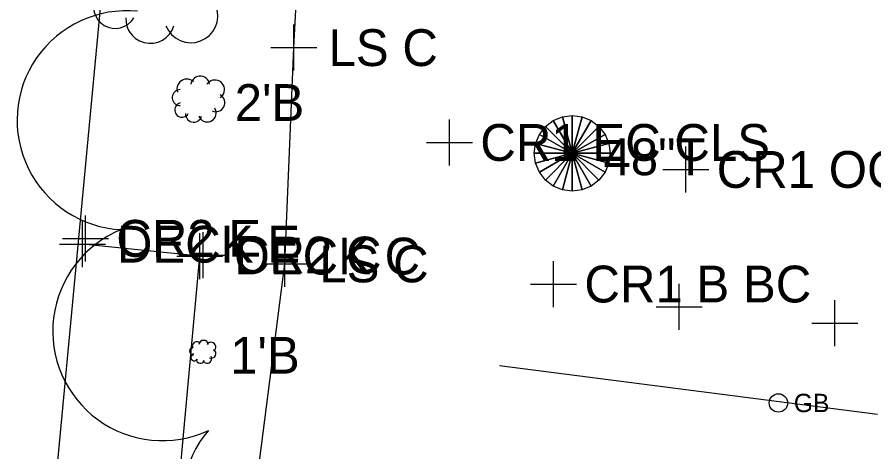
# Model space of a CAD drawing. Extents: x 1363693 to 1365209, y 422201 to 424153.
# Drawn here: x 1364196.51 to 1364233.78, y 423310.76 to 423329.67 of the extents above; entities that cross this region are included whole.
import ezdxf

# ---------------------------------------------------------------- set-up
doc = ezdxf.new("R2010")
doc.units = 0
for name, color, linetype in [('BD_X_Building', 7, 'Continuous'), ('RD_X_Misc_Items', 7, 'Continuous'), ('SV_X_Original_Ground', 7, 'Continuous'), ('SV_X_Random_Point', 7, 'Continuous'), ('UT_X_Gas', 7, 'Continuous'), ('UT_X_Gas_Cells', 7, 'Continuous'), ('UT_X_Gas_Text', 7, 'Continuous'), ('VG_X_Cells', 7, 'Continuous'), ('VG_X_Flower_Bed', 7, 'Continuous'), ('VG_X_Text', 7, 'Continuous')]:
    doc.layers.add(name, color=color, linetype=linetype)

msp = doc.modelspace()

# ---------------------------------------------------------------- linework, layer by layer
at = {"layer": 'BD_X_Building'}
msp.add_line((1364197.242, 423299.328), (1364200.613, 423335.153), dxfattribs=at)
at = {"layer": 'RD_X_Misc_Items'}
for p, q in [((1364204.459, 423319.278), (1364199.352, 423319.794)), ((1364203.352, 423307.131), (1364204.459, 423319.278))]:
    msp.add_line(p, q, dxfattribs=at)
at = {"layer": 'SV_X_Original_Ground'}
for p, q in [((1364215.323, 423323.22), (1364215.323, 423325.22)), ((1364214.323, 423324.22), (1364216.323, 423324.22)), ((1364225.602, 423322.046), (1364225.602, 423324.046)), ((1364224.602, 423323.046), (1364226.602, 423323.046)), ((1364199.49, 423319.049), (1364199.49, 423321.049)), ((1364199.352, 423318.794), (1364199.352, 423320.794)), ((1364204.459, 423318.278), (1364204.459, 423320.278)), ((1364204.606, 423318.322), (1364204.606, 423320.322)), ((1364198.49, 423320.049), (1364200.49, 423320.049)), ((1364198.352, 423319.794), (1364200.352, 423319.794)), ((1364203.459, 423319.278), (1364205.459, 423319.278)), ((1364203.606, 423319.322), (1364205.606, 423319.322)), ((1364219.849, 423317.061), (1364219.849, 423319.061)), ((1364218.849, 423318.061), (1364220.849, 423318.061)), ((1364225.302, 423316.066), (1364225.302, 423318.066)), ((1364232.077, 423315.364), (1364232.077, 423317.364)), ((1364224.302, 423317.066), (1364226.302, 423317.066)), ((1364231.077, 423316.364), (1364233.077, 423316.364))]:
    msp.add_line(p, q, dxfattribs=at)
at = {"layer": 'SV_X_Random_Point'}
for p, q in [((1364208.556, 423327.343), (1364208.556, 423329.343)), ((1364207.556, 423328.343), (1364209.556, 423328.343)), ((1364208.156, 423317.936), (1364208.156, 423319.936)), ((1364207.156, 423318.936), (1364209.156, 423318.936))]:
    msp.add_line(p, q, dxfattribs=at)
at = {"layer": 'UT_X_Gas'}
msp.add_line((1364233.932, 423312.384), (1364217.492, 423314.498), dxfattribs=at)
at = {"layer": 'UT_X_Gas_Cells'}
msp.add_circle((1364229.627, 423312.89), 0.4, dxfattribs=at)
at = {"layer": 'VG_X_Cells'}
for points in [[(1364200.548, 423331.033), (1364200.375, 423330.97), (1364200.217, 423330.874), (1364200.082, 423330.749), (1364199.973, 423330.6), (1364199.895, 423330.433), (1364199.851, 423330.254), (1364199.843, 423330.07), (1364199.871, 423329.888), (1364199.935, 423329.714), (1364200.03, 423329.557), (1364200.155, 423329.421), (1364200.303, 423329.311), (1364200.471, 423329.233), (1364200.65, 423329.189), (1364200.834, 423329.181), (1364201.016, 423329.209), (1364201.19, 423329.272), (1364201.347, 423329.367), (1364201.484, 423329.492), (1364201.593, 423329.64)], [(1364202.986, 423329.292), (1364203.091, 423329.09), (1364203.233, 423328.911), (1364203.406, 423328.764), (1364203.605, 423328.653), (1364203.822, 423328.582), (1364204.048, 423328.555), (1364204.275, 423328.572), (1364204.495, 423328.633), (1364204.698, 423328.734), (1364204.879, 423328.874), (1364205.028, 423329.045), (1364205.142, 423329.243), (1364205.216, 423329.458), (1364205.246, 423329.684), (1364205.233, 423329.911), (1364205.175, 423330.132), (1364205.076, 423330.337)], [(1364201.245, 423329.64), (1364201.256, 423329.435), (1364201.307, 423329.236), (1364201.394, 423329.05), (1364201.516, 423328.884), (1364201.668, 423328.745), (1364201.843, 423328.637), (1364202.035, 423328.565), (1364202.238, 423328.531), (1364202.444, 423328.537), (1364202.644, 423328.582), (1364202.832, 423328.665), (1364203.001, 423328.782), (1364203.145, 423328.929), (1364203.257, 423329.101), (1364203.335, 423329.292)], [(1364204.187, 423326.866), (1364204.122, 423326.915), (1364204.049, 423326.95), (1364203.97, 423326.972), (1364203.888, 423326.978), (1364203.807, 423326.968), (1364203.729, 423326.944), (1364203.658, 423326.905), (1364203.594, 423326.854), (1364203.542, 423326.791), (1364203.502, 423326.72), (1364203.476, 423326.643), (1364203.466, 423326.562), (1364203.471, 423326.48), (1364203.491, 423326.401)], [(1364204.884, 423326.75), (1364204.865, 423326.825), (1364204.833, 423326.896), (1364204.788, 423326.96), (1364204.731, 423327.014), (1364204.666, 423327.056), (1364204.593, 423327.085), (1364204.517, 423327.1), (1364204.438, 423327.1), (1364204.362, 423327.085), (1364204.289, 423327.056), (1364204.224, 423327.014), (1364204.167, 423326.96), (1364204.122, 423326.896), (1364204.089, 423326.825), (1364204.071, 423326.75)], [(1364205.348, 423326.169), (1364205.409, 423326.218), (1364205.459, 423326.277), (1364205.498, 423326.345), (1364205.523, 423326.419), (1364205.534, 423326.495), (1364205.531, 423326.573), (1364205.513, 423326.649), (1364205.482, 423326.72), (1364205.438, 423326.785), (1364205.383, 423326.84), (1364205.319, 423326.883), (1364205.248, 423326.915), (1364205.172, 423326.932), (1364205.094, 423326.935), (1364205.017, 423326.924), (1364204.944, 423326.899), (1364204.876, 423326.86), (1364204.817, 423326.81), (1364204.768, 423326.75)], [(1364203.607, 423326.517), (1364203.543, 423326.511), (1364203.481, 423326.494), (1364203.423, 423326.465), (1364203.372, 423326.426), (1364203.329, 423326.379), (1364203.295, 423326.324), (1364203.272, 423326.264), (1364203.26, 423326.201), (1364203.26, 423326.137), (1364203.272, 423326.074), (1364203.295, 423326.014), (1364203.329, 423325.959), (1364203.372, 423325.912), (1364203.423, 423325.873), (1364203.481, 423325.844), (1364203.543, 423325.827), (1364203.607, 423325.821)], [(1364205, 423325.588), (1364205.07, 423325.565), (1364205.144, 423325.555), (1364205.218, 423325.56), (1364205.29, 423325.578), (1364205.357, 423325.61), (1364205.416, 423325.654), (1364205.467, 423325.708), (1364205.506, 423325.771), (1364205.533, 423325.84), (1364205.546, 423325.913), (1364205.545, 423325.987), (1364205.53, 423326.06), (1364205.502, 423326.128), (1364205.461, 423326.19), (1364205.409, 423326.243), (1364205.348, 423326.285)], [(1364203.607, 423325.937), (1364203.549, 423325.916), (1364203.496, 423325.884), (1364203.451, 423325.842), (1364203.415, 423325.792), (1364203.389, 423325.737), (1364203.374, 423325.677), (1364203.372, 423325.616), (1364203.381, 423325.555), (1364203.402, 423325.497), (1364203.434, 423325.445), (1364203.476, 423325.399), (1364203.525, 423325.363), (1364203.581, 423325.337), (1364203.641, 423325.322), (1364203.702, 423325.319), (1364203.763, 423325.329), (1364203.821, 423325.35), (1364203.873, 423325.381), (1364203.919, 423325.423), (1364203.955, 423325.472)], [(1364204.419, 423325.356), (1364204.454, 423325.289), (1364204.502, 423325.229), (1364204.559, 423325.18), (1364204.626, 423325.143), (1364204.698, 423325.12), (1364204.773, 423325.111), (1364204.849, 423325.116), (1364204.922, 423325.137), (1364204.99, 423325.17), (1364205.05, 423325.217), (1364205.1, 423325.274), (1364205.138, 423325.34), (1364205.163, 423325.412), (1364205.173, 423325.487), (1364205.168, 423325.563), (1364205.149, 423325.636), (1364205.116, 423325.705)], [(1364203.839, 423325.472), (1364203.843, 423325.404), (1364203.86, 423325.338), (1364203.889, 423325.276), (1364203.929, 423325.22), (1364203.98, 423325.174), (1364204.038, 423325.138), (1364204.102, 423325.114), (1364204.17, 423325.103), (1364204.239, 423325.105), (1364204.305, 423325.12), (1364204.368, 423325.147), (1364204.424, 423325.186), (1364204.472, 423325.235), (1364204.51, 423325.293), (1364204.536, 423325.356)]]:
    msp.add_lwpolyline(points, dxfattribs=at)
for points in [[(1364219.832, 423325.175), (1364220.656, 423323.748), (1364220.656, 423323.748), (1364219.491, 423324.913)], [(1364220.229, 423325.34), (1364220.656, 423323.748), (1364220.656, 423323.748), (1364219.832, 423325.175)], [(1364220.656, 423325.396), (1364220.656, 423323.748), (1364220.656, 423323.748), (1364220.229, 423325.34)], [(1364221.083, 423325.34), (1364220.656, 423323.748), (1364220.656, 423323.748), (1364220.656, 423325.396)], [(1364221.48, 423325.175), (1364220.656, 423323.748), (1364220.656, 423323.748), (1364221.083, 423325.34)], [(1364221.821, 423324.913), (1364220.656, 423323.748), (1364220.656, 423323.748), (1364221.48, 423325.175)], [(1364219.491, 423324.913), (1364220.656, 423323.748), (1364220.656, 423323.748), (1364219.229, 423324.572)], [(1364222.083, 423324.572), (1364220.656, 423323.748), (1364220.656, 423323.748), (1364221.821, 423324.913)], [(1364219.229, 423324.572), (1364220.656, 423323.748), (1364220.656, 423323.748), (1364219.064, 423324.175)], [(1364222.248, 423324.175), (1364220.656, 423323.748), (1364220.656, 423323.748), (1364222.083, 423324.572)], [(1364219.064, 423324.175), (1364220.656, 423323.748), (1364220.656, 423323.748), (1364219.008, 423323.748)], [(1364222.304, 423323.748), (1364220.656, 423323.748), (1364220.656, 423323.748), (1364222.248, 423324.175)], [(1364219.008, 423323.748), (1364220.656, 423323.748), (1364220.656, 423323.748), (1364219.064, 423323.321)], [(1364219.064, 423323.321), (1364220.656, 423323.748), (1364220.656, 423323.748), (1364219.229, 423322.924)], [(1364219.229, 423322.924), (1364220.656, 423323.748), (1364220.656, 423323.748), (1364219.491, 423322.583)], [(1364219.491, 423322.583), (1364220.656, 423323.748), (1364220.656, 423323.748), (1364219.832, 423322.321)], [(1364219.832, 423322.321), (1364220.656, 423323.748), (1364220.656, 423323.748), (1364220.229, 423322.156)], [(1364220.229, 423322.156), (1364220.656, 423323.748), (1364220.656, 423323.748), (1364220.656, 423322.1)], [(1364220.656, 423322.1), (1364220.656, 423323.748), (1364220.656, 423323.748), (1364221.083, 423322.156)], [(1364221.083, 423322.156), (1364220.656, 423323.748), (1364220.656, 423323.748), (1364221.48, 423322.321)], [(1364221.48, 423322.321), (1364220.656, 423323.748), (1364220.656, 423323.748), (1364221.821, 423322.583)], [(1364221.821, 423322.583), (1364220.656, 423323.748), (1364220.656, 423323.748), (1364222.083, 423322.924)], [(1364222.083, 423322.924), (1364220.656, 423323.748), (1364220.656, 423323.748), (1364222.248, 423323.321)], [(1364222.248, 423323.321), (1364220.656, 423323.748), (1364220.656, 423323.748), (1364222.304, 423323.748)]]:
    msp.add_lwpolyline(points, close=True, dxfattribs=at)
for centre, radius, start, end in [((1364201.276, 423325.185), 4.762, 84.3179, 267.2006), ((1364202.828, 423316.014), 4.762, 112.0103, 294.8929), ((1364204.337, 423315.335), 0.216, 47.7263, 199.6538), ((1364204.627, 423315.408), 0.205, 8.1301, 171.8699), ((1364204.947, 423315.321), 0.209, 303.6901, 146.3099), ((1364204.192, 423315.147), 0.174, 90, 270), ((1364204.967, 423315.035), 0.195, 246.1613, 60.7086), ((1364204.231, 423314.878), 0.157, 104.4898, 329.25), ((1364204.486, 423314.791), 0.178, 177.6627, 343.4127), ((1364204.78, 423314.813), 0.195, 201.8014, 31.3287), ((1364234.209, 423309.821), 4.762, 222.7795, 45.6622), ((1364208.465, 423308.615), 4.762, 139.7026, 322.5852)]:
    msp.add_arc(centre, radius, start, end, dxfattribs=at)
at = {"layer": 'VG_X_Flower_Bed'}
for p, q in [((1364208.556, 423328.343), (1364208.94, 423335.936)), ((1364208.156, 423318.936), (1364208.556, 423328.343)), ((1364206.65, 423307.122), (1364208.156, 423318.936))]:
    msp.add_line(p, q, dxfattribs=at)

# ---------------------------------------------------------------- texts
at = {"layer": 'SV_X_Original_Ground'}
for s, p in [('CR1 EC CLS', (1364216.66, 423323.42)), ('CR1 OC', (1364226.939, 423322.246)), ('CR2 E', (1364200.827, 423319.249)), ('DECK E', (1364200.852, 423318.994)), ('CR2 C', (1364205.943, 423318.522)), ('DECK C', (1364205.959, 423318.478)), ('CR1 B BC', (1364221.186, 423317.261))]:
    msp.add_text(s, height=1.6, dxfattribs=at).set_placement(p)
at = {"layer": 'SV_X_Random_Point'}
for p in [(1364210.056, 423327.543), (1364209.656, 423318.136)]:
    msp.add_text('LS C', height=1.6, dxfattribs=at).set_placement(p)
at = {"layer": 'UT_X_Gas_Text'}
msp.add_text('GB', height=0.8, dxfattribs=at).set_placement((1364230.295, 423312.49))
at = {"layer": 'VG_X_Text'}
for s, p in [("2'B", (1364205.977, 423325.156)), ('48"T', (1364222.013, 423322.796)), ("1'B", (1364205.78, 423314.164))]:
    msp.add_text(s, height=1.6, dxfattribs=at).set_placement(p)

doc.saveas('drawing.dxf')
